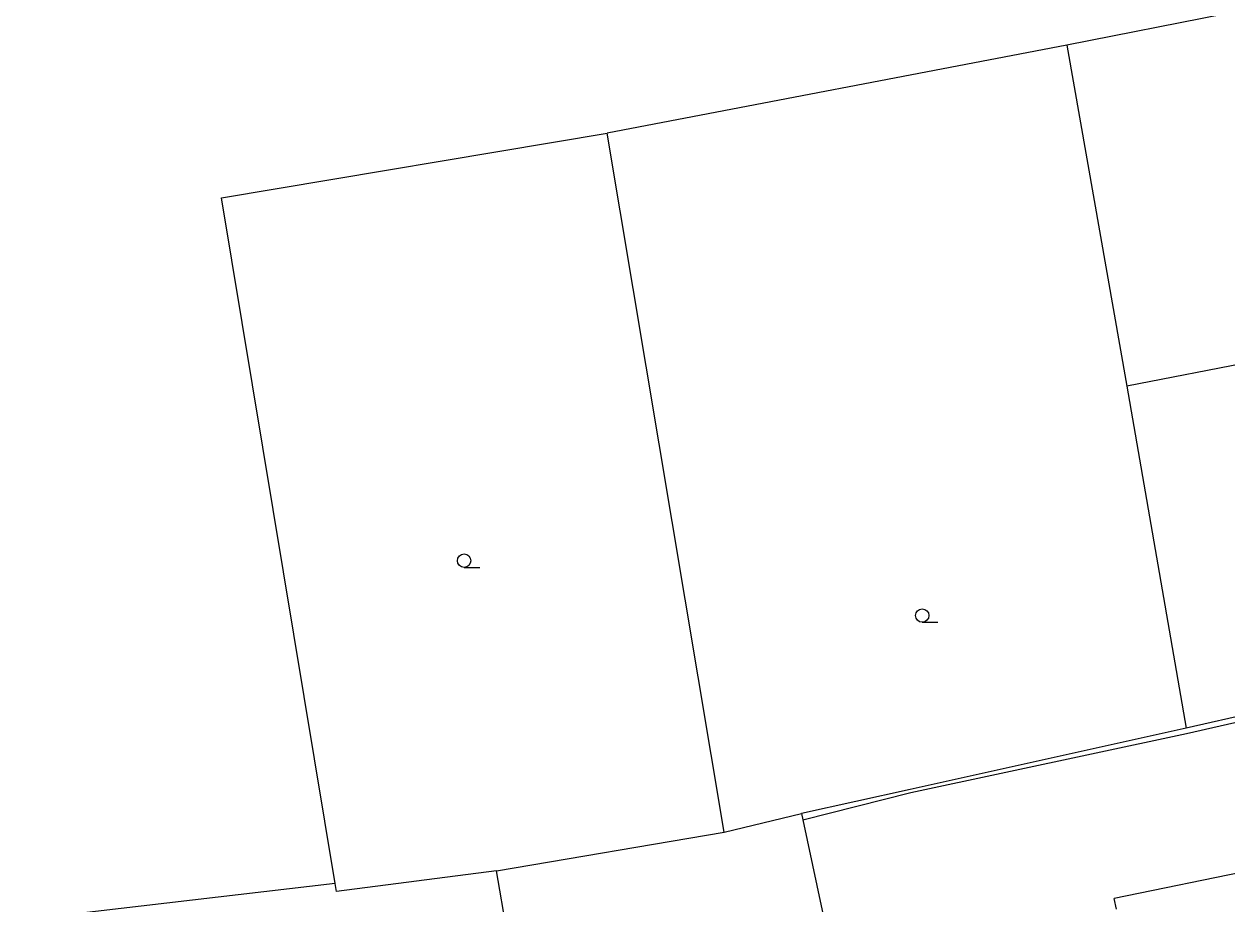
# Model space of a CAD drawing. Extents: x -598341 to -594502, y -1162301 to -1161406.
# Drawn here: x -597903.4 to -597836.1, y -1161790.5 to -1161741.3 of the extents above; entities that cross this region are included whole.
import ezdxf

# ---------------------------------------------------------------- set-up
doc = ezdxf.new("R2010")
doc.units = 0
for name, color, linetype in [('Vrstva 11', 7, 'Continuous'), ('Vrstva 36', 7, 'Continuous'), ('Vrstva 5', 7, 'Continuous')]:
    doc.layers.add(name, color=color, linetype=linetype)

msp = doc.modelspace()

# ---------------------------------------------------------------- linework, layer by layer
at = {"layer": 'Vrstva 11'}
for p, q in [((-597836.15, -1161740.7), (-597845.05, -1161742.44)), ((-597845.05, -1161742.44), (-597870.76, -1161747.37)), ((-597845.05, -1161742.44), (-597841.69, -1161761.51)), ((-597892.34, -1161750.98), (-597870.76, -1161747.37)), ((-597864.22, -1161786.46), (-597870.76, -1161747.37)), ((-597885.98, -1161789.33), (-597892.34, -1161750.98)), ((-597825.13, -1161758.32), (-597841.69, -1161761.51)), ((-597841.69, -1161761.51), (-597838.37, -1161780.64)), ((-597815.16, -1161775.48), (-597838.37, -1161780.64)), ((-597838.35, -1161780.95), (-597814.89, -1161775.6)), ((-597838.37, -1161780.64), (-597853.8, -1161784.08)), ((-597853.77, -1161784.25), (-597838.35, -1161780.95)), ((-597853.8, -1161784.08), (-597859.88, -1161785.43)), ((-597859.81, -1161785.78), (-597853.77, -1161784.25)), ((-597885.98, -1161789.33), (-597903.38, -1161791.36))]:
    msp.add_line(p, q, dxfattribs=at)
msp.add_lwpolyline([(-597876.95, -1161788.63), (-597885.9, -1161789.79), (-597885.98, -1161789.33)], dxfattribs=at)
at = {"layer": 'Vrstva 36'}
for p, q in [((-597878.76, -1161771.655), (-597877.885, -1161771.655)), ((-597853.13, -1161774.725), (-597852.255, -1161774.725))]:
    msp.add_line(p, q, dxfattribs=at)
for centre in [(-597878.76, -1161771.28), (-597853.13, -1161774.35)]:
    msp.add_circle(centre, 0.375, dxfattribs=at)
at = {"layer": 'Vrstva 5'}
for p, q in [((-597864.22, -1161786.46), (-597859.88, -1161785.43)), ((-597859.88, -1161785.43), (-597859.81, -1161785.78)), ((-597859.81, -1161785.78), (-597857.38, -1161797.11)), ((-597822.83, -1161786.15), (-597842.39, -1161790.18)), ((-597876.95, -1161788.63), (-597864.22, -1161786.46)), ((-597874.27, -1161804.1), (-597876.95, -1161788.63)), ((-597842.26, -1161790.78), (-597842.39, -1161790.18))]:
    msp.add_line(p, q, dxfattribs=at)

doc.saveas('drawing.dxf')
